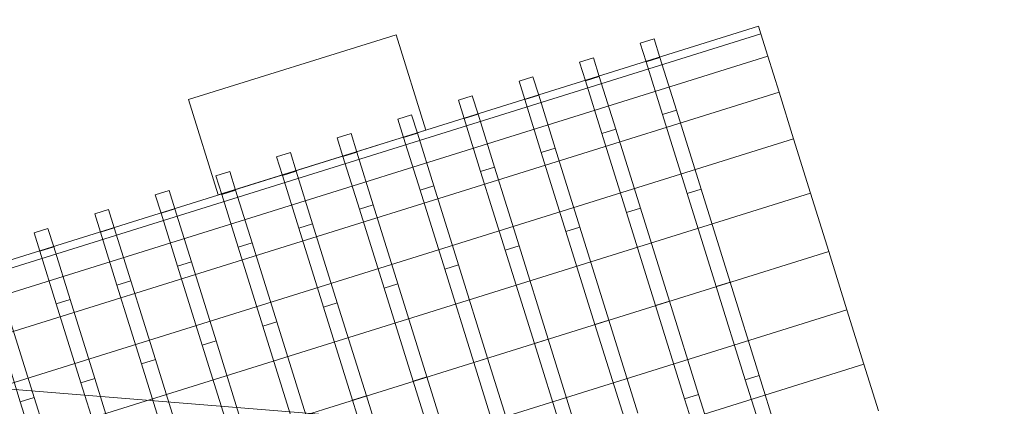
# Model space of a CAD drawing. Header units: millimetres. Extents: x -4738 to 65662, y -68080 to 6847.
# Tile 939 of 1056: x 23688 to 24231, y 3418 to 3631. Entities that reach past the tile are written whole.
import ezdxf

# ---------------------------------------------------------------- set-up
doc = ezdxf.new("R2010")
doc.units = ezdxf.units.MM
doc.layers.add('COTAS_P', color=1, linetype='Continuous', lineweight=0)
doc.layers.add('lateral_C02', color=7, linetype='Continuous', lineweight=0)
doc.dimstyles.new('R19_100', dxfattribs={"dimtxt": 250, "dimasz": 150, "dimexe": 150, "dimexo": 80, "dimgap": 100, "dimtad": 1, "dimtih": 1, "dimtoh": 1, "dimdsep": 46, "dimcen": 0.09, "dimadec": 0, "dimazin": 0, "dimtfac": 1, "dimtdec": 4, "dimtofl": 0, "dimtmove": 0, "dimatfit": 3, "dimfxl": 1, "dimtolj": 1, "dimtzin": 0, "dimarcsym": 0})

# ---------------------------------------------------------------- blocks, each defined once
blk = doc.blocks.new('DIM_R31_4')
at = {"layer": 'COTAS_P'}
for p, q in [((15248.37, 1279.09), (24311.82, 4109.09)), ((24311.82, 4109.09), (24155.23, 4107.34)), ((24311.82, 4109.09), (24182.05, 4021.43)), ((24580.07, 3250), (24311.82, 4109.09)), ((15248.37, 1279.09), (15378.14, 1366.76)), ((15248.37, 1279.09), (15404.97, 1280.85)), ((15516.62, 420), (15248.37, 1279.09))]:
    blk.add_line(p, q, dxfattribs=at)
blk.add_text('9495 P', height=250, rotation=17.3406, dxfattribs=at).set_placement((19750.29, 2789.55))

msp = doc.modelspace()

# ---------------------------------------------------------------- linework, layer by layer
at = {"layer": 'lateral_C02'}
for p, q in [((23637.275, 3484.665), (24095.459, 3627.73)), ((24096.779, 3623.501), (24095.459, 3627.73)), ((23638.595, 3480.436), (24096.779, 3623.501)), ((23781.247, 3587.238), (23895.793, 3623.004)), ((23912.185, 3570.504), (23895.793, 3623.004)), ((24030.314, 3618.284), (24037.95, 3620.668)), ((24041.135, 3610.466), (24037.95, 3620.668)), ((24100.65, 3611.104), (24096.779, 3623.501)), ((24033.499, 3608.082), (24030.314, 3618.284)), ((23642.466, 3468.04), (24100.65, 3611.104)), ((23996.904, 3607.852), (24004.541, 3610.236)), ((24007.726, 3600.035), (24004.541, 3610.236)), ((24033.499, 3608.082), (24041.135, 3610.466)), ((24050.206, 3581.415), (24041.135, 3610.466)), ((24106.808, 3591.384), (24100.65, 3611.104)), ((24000.09, 3597.65), (23996.904, 3607.852)), ((24042.57, 3579.03), (24033.499, 3608.082)), ((23963.495, 3597.42), (23971.131, 3599.804)), ((23974.317, 3589.603), (23971.131, 3599.804)), ((24000.09, 3597.65), (24007.726, 3600.035)), ((24016.797, 3570.983), (24007.726, 3600.035)), ((23966.68, 3587.218), (23963.495, 3597.42)), ((24009.161, 3568.599), (24000.09, 3597.65)), ((23648.624, 3448.319), (24106.808, 3591.384)), ((23781.247, 3587.238), (23797.639, 3534.737)), ((23930.086, 3586.988), (23937.722, 3589.373)), ((23933.271, 3576.787), (23930.086, 3586.988)), ((23940.908, 3579.171), (23937.722, 3589.373)), ((23966.68, 3587.218), (23974.317, 3589.603)), ((23975.752, 3558.167), (23966.68, 3587.218)), ((23983.388, 3560.551), (23974.317, 3589.603)), ((24114.832, 3565.684), (24106.808, 3591.384)), ((24042.57, 3579.03), (24050.206, 3581.415)), ((24063.782, 3537.936), (24050.206, 3581.415)), ((23896.677, 3576.556), (23904.313, 3578.941)), ((23899.862, 3566.355), (23896.677, 3576.556)), ((23907.498, 3568.739), (23904.313, 3578.941)), ((23933.271, 3576.787), (23940.908, 3579.171)), ((23942.342, 3547.735), (23933.271, 3576.787)), ((23949.979, 3550.119), (23940.908, 3579.171)), ((24056.146, 3535.552), (24042.57, 3579.03)), ((24009.161, 3568.599), (24016.797, 3570.983)), ((24030.373, 3527.504), (24016.797, 3570.983)), ((23656.648, 3422.619), (24114.832, 3565.684)), ((23797.639, 3534.737), (23912.185, 3570.504)), ((23863.267, 3566.124), (23870.904, 3568.509)), ((23866.453, 3555.923), (23863.267, 3566.124)), ((23874.089, 3558.307), (23870.904, 3568.509)), ((23899.862, 3566.355), (23907.498, 3568.739)), ((23908.933, 3537.303), (23899.862, 3566.355)), ((23916.57, 3539.688), (23907.498, 3568.739)), ((24022.737, 3525.12), (24009.161, 3568.599)), ((24124.177, 3535.755), (24114.832, 3565.684)), ((23975.752, 3558.167), (23983.388, 3560.551)), ((23996.964, 3517.072), (23983.388, 3560.551)), ((23829.858, 3555.693), (23837.494, 3558.077)), ((23833.043, 3545.491), (23829.858, 3555.693)), ((23840.68, 3547.876), (23837.494, 3558.077)), ((23866.453, 3555.923), (23874.089, 3558.307)), ((23875.524, 3526.871), (23866.453, 3555.923)), ((23883.16, 3529.256), (23874.089, 3558.307)), ((23989.328, 3514.688), (23975.752, 3558.167)), ((23942.342, 3547.735), (23949.979, 3550.119)), ((23963.555, 3506.641), (23949.979, 3550.119)), ((23796.449, 3545.261), (23804.085, 3547.645)), ((23799.634, 3535.059), (23796.449, 3545.261)), ((23807.271, 3537.444), (23804.085, 3547.645)), ((23833.043, 3545.491), (23840.68, 3547.876)), ((23842.115, 3516.439), (23833.043, 3545.491)), ((23849.751, 3518.824), (23840.68, 3547.876)), ((23955.918, 3504.256), (23942.342, 3547.735)), ((23908.933, 3537.303), (23916.57, 3539.688)), ((23930.145, 3496.209), (23916.57, 3539.688)), ((23665.993, 3392.691), (24124.177, 3535.755)), ((23763.04, 3534.829), (23770.676, 3537.213)), ((23766.225, 3524.628), (23763.04, 3534.829)), ((23773.861, 3527.012), (23770.676, 3537.213)), ((23799.634, 3535.059), (23807.271, 3537.444)), ((23808.705, 3506.008), (23799.634, 3535.059)), ((23816.342, 3508.392), (23807.271, 3537.444)), ((23922.509, 3493.824), (23908.933, 3537.303)), ((24056.146, 3535.552), (24063.782, 3537.936)), ((24072.16, 3484.265), (24056.146, 3535.552)), ((24079.796, 3486.649), (24063.782, 3537.936)), ((24134.206, 3503.638), (24124.177, 3535.755)), ((23875.524, 3526.871), (23883.16, 3529.256)), ((23896.736, 3485.777), (23883.16, 3529.256)), ((24022.737, 3525.12), (24030.373, 3527.504)), ((24046.387, 3476.217), (24030.373, 3527.504)), ((23729.63, 3524.397), (23737.267, 3526.782)), ((23732.816, 3514.196), (23729.63, 3524.397)), ((23740.452, 3516.58), (23737.267, 3526.782)), ((23766.225, 3524.628), (23773.861, 3527.012)), ((23775.296, 3495.576), (23766.225, 3524.628)), ((23782.933, 3497.96), (23773.861, 3527.012)), ((23889.1, 3483.392), (23875.524, 3526.871)), ((24038.751, 3473.833), (24022.737, 3525.12)), ((23696.221, 3513.965), (23703.858, 3516.35)), ((23707.043, 3506.148), (23703.858, 3516.35)), ((23732.816, 3514.196), (23740.452, 3516.58)), ((23749.523, 3487.528), (23740.452, 3516.58)), ((23842.115, 3516.439), (23849.751, 3518.824)), ((23855.691, 3472.961), (23842.115, 3516.439)), ((23863.327, 3475.345), (23849.751, 3518.824)), ((23989.328, 3514.688), (23996.964, 3517.072)), ((24012.978, 3465.786), (23996.964, 3517.072)), ((23699.406, 3503.764), (23696.221, 3513.965)), ((23741.887, 3485.144), (23732.816, 3514.196)), ((24005.342, 3463.401), (23989.328, 3514.688)), ((23699.406, 3503.764), (23707.043, 3506.148)), ((23716.114, 3477.097), (23707.043, 3506.148)), ((23808.705, 3506.008), (23816.342, 3508.392)), ((23822.281, 3462.529), (23808.705, 3506.008)), ((23829.918, 3464.913), (23816.342, 3508.392)), ((23955.918, 3504.256), (23963.555, 3506.641)), ((23979.569, 3455.354), (23963.555, 3506.641)), ((24134.206, 3503.638), (23676.022, 3360.573)), ((23708.478, 3474.712), (23699.406, 3503.764)), ((23971.932, 3452.969), (23955.918, 3504.256)), ((24134.206, 3503.638), (24144.234, 3471.521)), ((23775.296, 3495.576), (23782.933, 3497.96)), ((23788.872, 3452.097), (23775.296, 3495.576)), ((23796.509, 3454.481), (23782.933, 3497.96)), ((23922.509, 3493.824), (23930.145, 3496.209)), ((23946.159, 3444.922), (23930.145, 3496.209)), ((23938.523, 3442.538), (23922.509, 3493.824)), ((23741.887, 3485.144), (23749.523, 3487.528)), ((23755.463, 3441.665), (23741.887, 3485.144)), ((23763.099, 3444.05), (23749.523, 3487.528)), ((23889.1, 3483.392), (23896.736, 3485.777)), ((23912.75, 3434.49), (23896.736, 3485.777)), ((24079.796, 3486.649), (24072.16, 3484.265)), ((24088.174, 3432.978), (24072.16, 3484.265)), ((24079.796, 3486.649), (24095.81, 3435.362)), ((23905.114, 3432.106), (23889.1, 3483.392)), ((23708.478, 3474.712), (23716.114, 3477.097)), ((23722.054, 3431.233), (23708.478, 3474.712)), ((23729.69, 3433.618), (23716.114, 3477.097)), ((23855.691, 3472.961), (23863.327, 3475.345)), ((23871.705, 3421.674), (23855.691, 3472.961)), ((23879.341, 3424.058), (23863.327, 3475.345)), ((24046.387, 3476.217), (24038.751, 3473.833)), ((24054.765, 3422.546), (24038.751, 3473.833)), ((24046.387, 3476.217), (24062.401, 3424.931)), ((23686.05, 3328.456), (24144.234, 3471.521)), ((24144.234, 3471.521), (24153.579, 3441.592)), ((23688.644, 3420.802), (23675.068, 3464.28)), ((23696.281, 3423.186), (23682.705, 3466.665)), ((23822.281, 3462.529), (23829.918, 3464.913)), ((23838.295, 3411.242), (23822.281, 3462.529)), ((23845.932, 3413.627), (23829.918, 3464.913)), ((24012.978, 3465.786), (24005.342, 3463.401)), ((24021.355, 3412.114), (24005.342, 3463.401)), ((24012.978, 3465.786), (24028.992, 3414.499)), ((23788.872, 3452.097), (23796.509, 3454.481)), ((23804.886, 3400.81), (23788.872, 3452.097)), ((23812.522, 3403.195), (23796.509, 3454.481)), ((23979.569, 3455.354), (23971.932, 3452.969)), ((23987.946, 3401.683), (23971.932, 3452.969)), ((23979.569, 3455.354), (23995.583, 3404.067)), ((23695.395, 3298.528), (24153.579, 3441.592)), ((23755.463, 3441.665), (23763.099, 3444.05)), ((23771.477, 3390.378), (23755.463, 3441.665)), ((23779.113, 3392.763), (23763.099, 3444.05)), ((23946.159, 3444.922), (23938.523, 3442.538)), ((23954.537, 3391.251), (23938.523, 3442.538)), ((23946.159, 3444.922), (23962.173, 3393.635)), ((24153.579, 3441.592), (24161.604, 3415.892)), ((23589.024, 3435.427), (24588.525, 3354.659)), ((24088.174, 3432.978), (24095.81, 3435.362)), ((24095.81, 3435.362), (24109.386, 3391.884)), ((23722.054, 3431.233), (23729.69, 3433.618)), ((23738.068, 3379.947), (23722.054, 3431.233)), ((23745.704, 3382.331), (23729.69, 3433.618)), ((23912.75, 3434.49), (23905.114, 3432.106)), ((23921.128, 3380.819), (23905.114, 3432.106)), ((23912.75, 3434.49), (23928.764, 3383.203)), ((24088.174, 3432.978), (24101.75, 3389.499)), ((23879.341, 3424.058), (23871.705, 3421.674)), ((23879.341, 3424.058), (23895.355, 3372.772)), ((24054.765, 3422.546), (24062.401, 3424.931)), ((24062.401, 3424.931), (24075.977, 3381.452)), ((23688.644, 3420.802), (23696.281, 3423.186)), ((23704.658, 3369.515), (23688.644, 3420.802)), ((23712.295, 3371.899), (23696.281, 3423.186)), ((23887.718, 3370.387), (23871.705, 3421.674)), ((24054.765, 3422.546), (24068.341, 3379.067))]:
    msp.add_line(p, q, dxfattribs=at)

# ---------------------------------------------------------------- dimensions: what is measured, and where the dimension line sits
at = {"layer": 'COTAS_P'}
dim = msp.add_aligned_dim(p1=(15516.618, 420), p2=(24580.067, 3250), distance=900, text='<> P', dimstyle='R19_100', dxfattribs=at)
dim.commit()
dim.dimension.update_dxf_attribs({"geometry": 'DIM_R31_4', "text_midpoint": (19780.096, 2694.095)})

doc.saveas('drawing.dxf')
